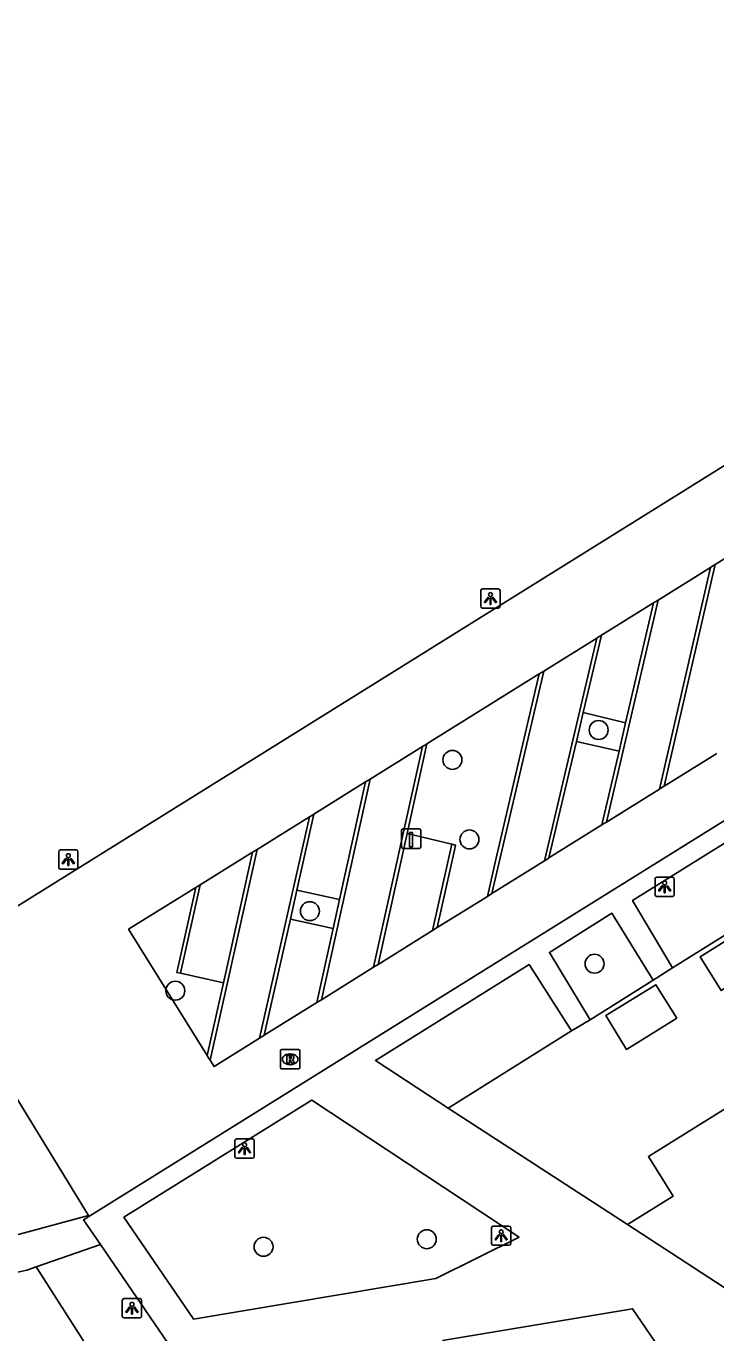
# Model space of a CAD drawing. Extents: x 155275 to 156263, y 382654 to 383635.
# Drawn here: x 155405.1 to 155440.7, y 383001 to 383068.4 of the extents above; entities that cross this region are included whole.
import ezdxf

# ---------------------------------------------------------------- set-up
doc = ezdxf.new("R2010")
doc.units = 0
for name, color, linetype in [('IMGEO_Boom', 7, 'Continuous'), ('IMGEO_Groenvoorziening', 7, 'Continuous'), ('IMGEO_Laadpaal', 7, 'Continuous'), ('IMGEO_Lichtpunt', 7, 'Continuous'), ('IMGEO_Pand', 7, 'Continuous'), ('IMGEO_Parkeervlak_halfverhard', 7, 'Continuous'), ('IMGEO_Parkeervlak_open', 7, 'Continuous'), ('IMGEO_Rijbaan_lokaal_halfverhard', 7, 'Continuous'), ('IMGEO_Rioolput', 7, 'Continuous'), ('IMGEO_Voetpad_halfverhard', 7, 'Continuous'), ('IMGEO_Voetpad_open', 7, 'Continuous')]:
    doc.layers.add(name, color=color, linetype=linetype)

msp = doc.modelspace()

# ---------------------------------------------------------------- linework, layer by layer
at = {"layer": 'IMGEO_Boom'}
for centre in [(155434.683, 383032.093), (155427.135, 383030.55), (155428.014, 383026.448), (155419.781, 383022.744), (155434.47, 383020.033), (155412.838, 383018.64), (155417.39, 383005.426), (155425.812, 383005.814)]:
    msp.add_circle(centre, 0.489, dxfattribs=at)
at = {"layer": 'IMGEO_Groenvoorziening'}
for points in [[(155438.501, 383019.821), (155446.037, 383024.535)], [(155434.252, 383017.137), (155437.499, 383019.188)], [(155426.921, 383012.585), (155433.289, 383016.564)], [(155405.665, 383004.391), (155426.03, 382972.515), (155450.141, 382938.572), (155450.906, 382935.259), (155448.856, 382932.565), (155446.663, 382930.282)]]:
    msp.add_lwpolyline(points, dxfattribs=at)
at = {"layer": 'IMGEO_Laadpaal'}
for p, q in [((155424.508, 383026.902), (155424.508, 383026.061)), ((155424.508, 383026.902), (155424.508, 383026.061)), ((155425.424, 383026.986), (155424.583, 383026.986)), ((155425.424, 383026.986), (155424.583, 383026.986)), ((155425.508, 383026.07), (155425.508, 383026.911)), ((155425.508, 383026.07), (155425.508, 383026.911)), ((155424.592, 383025.986), (155425.433, 383025.986)), ((155424.592, 383025.986), (155425.433, 383025.986))]:
    msp.add_line(p, q, dxfattribs=at)
msp.add_lwpolyline([(155424.923, 383026.799), (155425.083, 383026.799), (155425.083, 383026.066), (155424.923, 383026.066), (155424.923, 383026.799)], dxfattribs=at)
for centre, start, end in [((155424.586, 383026.908), 92.4484, 184.28452), ((155424.586, 383026.908), 92.4484, 184.28452), ((155425.43, 383026.908), 2.4484, 94.28452), ((155425.43, 383026.908), 2.4484, 94.28452), ((155424.586, 383026.064), 182.4484, 274.28452), ((155424.586, 383026.064), 182.4484, 274.28452), ((155425.43, 383026.064), 272.4484, 4.28452), ((155425.43, 383026.064), 272.4484, 4.28452)]:
    msp.add_arc(centre, 0.0779, start, end, dxfattribs=at)
at = {"layer": 'IMGEO_Lichtpunt'}
for p, q in [((155428.601, 383039.284), (155428.601, 383038.477)), ((155428.601, 383039.284), (155428.601, 383038.477)), ((155429.503, 383039.379), (155428.695, 383039.379)), ((155429.503, 383039.379), (155428.695, 383039.379)), ((155429.597, 383038.477), (155429.597, 383039.284)), ((155429.597, 383038.477), (155429.597, 383039.284)), ((155428.695, 383038.383), (155429.503, 383038.383)), ((155428.695, 383038.383), (155429.503, 383038.383)), ((155407.722, 383025.908), (155406.914, 383025.908)), ((155407.722, 383025.908), (155406.914, 383025.908)), ((155406.82, 383025.813), (155406.82, 383025.006)), ((155406.82, 383025.813), (155406.82, 383025.006)), ((155407.816, 383025.006), (155407.816, 383025.813)), ((155407.816, 383025.006), (155407.816, 383025.813)), ((155406.914, 383024.912), (155407.722, 383024.912)), ((155406.914, 383024.912), (155407.722, 383024.912)), ((155437.59, 383024.404), (155437.59, 383023.597)), ((155437.59, 383024.404), (155437.59, 383023.597)), ((155438.492, 383024.499), (155437.684, 383024.499)), ((155438.492, 383024.499), (155437.684, 383024.499)), ((155438.586, 383023.597), (155438.586, 383024.404)), ((155438.586, 383023.597), (155438.586, 383024.404)), ((155437.684, 383023.503), (155438.492, 383023.503)), ((155437.684, 383023.503), (155438.492, 383023.503)), ((155415.914, 383010.895), (155415.914, 383010.088)), ((155415.914, 383010.895), (155415.914, 383010.088)), ((155416.816, 383010.99), (155416.008, 383010.99)), ((155416.816, 383010.99), (155416.008, 383010.99)), ((155416.91, 383010.088), (155416.91, 383010.895)), ((155416.91, 383010.088), (155416.91, 383010.895)), ((155416.008, 383009.994), (155416.816, 383009.994)), ((155416.008, 383009.994), (155416.816, 383009.994)), ((155429.153, 383006.402), (155429.153, 383005.595)), ((155429.153, 383006.402), (155429.153, 383005.595)), ((155430.055, 383006.497), (155429.247, 383006.497)), ((155430.055, 383006.497), (155429.247, 383006.497)), ((155430.149, 383005.595), (155430.149, 383006.402)), ((155430.149, 383005.595), (155430.149, 383006.402)), ((155429.247, 383005.501), (155430.055, 383005.501)), ((155429.247, 383005.501), (155430.055, 383005.501)), ((155410.104, 383002.658), (155410.104, 383001.851)), ((155410.104, 383002.658), (155410.104, 383001.851)), ((155411.006, 383002.753), (155410.198, 383002.753)), ((155411.006, 383002.753), (155410.198, 383002.753)), ((155411.1, 383001.851), (155411.1, 383002.658)), ((155411.1, 383001.851), (155411.1, 383002.658)), ((155410.198, 383001.757), (155411.006, 383001.757)), ((155410.198, 383001.757), (155411.006, 383001.757))]:
    msp.add_line(p, q, dxfattribs=at)
for points in [[(155428.975, 383038.948), (155429.014, 383038.92), (155428.826, 383038.658), (155428.788, 383038.685), (155428.975, 383038.948)], [(155429.077, 383038.9), (155429.124, 383038.9), (155429.124, 383038.578), (155429.077, 383038.578), (155429.077, 383038.9)], [(155429.187, 383038.92), (155429.225, 383038.947), (155429.412, 383038.685), (155429.373, 383038.657), (155429.187, 383038.92)], [(155407.194, 383025.477), (155407.233, 383025.449), (155407.045, 383025.187), (155407.007, 383025.214), (155407.194, 383025.477)], [(155407.296, 383025.429), (155407.343, 383025.429), (155407.343, 383025.107), (155407.296, 383025.107), (155407.296, 383025.429)], [(155407.406, 383025.449), (155407.444, 383025.476), (155407.631, 383025.214), (155407.592, 383025.186), (155407.406, 383025.449)], [(155437.964, 383024.068), (155438.003, 383024.04), (155437.815, 383023.778), (155437.777, 383023.805), (155437.964, 383024.068)], [(155438.066, 383024.02), (155438.113, 383024.02), (155438.113, 383023.698), (155438.066, 383023.698), (155438.066, 383024.02)], [(155438.176, 383024.04), (155438.214, 383024.067), (155438.401, 383023.805), (155438.362, 383023.777), (155438.176, 383024.04)], [(155416.288, 383010.559), (155416.327, 383010.531), (155416.139, 383010.269), (155416.101, 383010.296), (155416.288, 383010.559)], [(155416.39, 383010.511), (155416.437, 383010.511), (155416.437, 383010.189), (155416.39, 383010.189), (155416.39, 383010.511)], [(155416.5, 383010.531), (155416.538, 383010.558), (155416.725, 383010.296), (155416.686, 383010.268), (155416.5, 383010.531)], [(155429.527, 383006.066), (155429.566, 383006.038), (155429.378, 383005.776), (155429.34, 383005.803), (155429.527, 383006.066)], [(155429.629, 383006.018), (155429.676, 383006.018), (155429.676, 383005.696), (155429.629, 383005.696), (155429.629, 383006.018)], [(155429.739, 383006.038), (155429.777, 383006.065), (155429.964, 383005.803), (155429.925, 383005.775), (155429.739, 383006.038)], [(155410.478, 383002.322), (155410.517, 383002.294), (155410.329, 383002.032), (155410.291, 383002.059), (155410.478, 383002.322)], [(155410.69, 383002.294), (155410.728, 383002.321), (155410.915, 383002.059), (155410.876, 383002.031), (155410.69, 383002.294)], [(155410.58, 383002.274), (155410.627, 383002.274), (155410.627, 383001.952), (155410.58, 383001.952), (155410.58, 383002.274)]]:
    msp.add_lwpolyline(points, dxfattribs=at)
for centre in [(155429.1, 383039.082), (155407.319, 383025.611), (155438.089, 383024.202), (155416.413, 383010.693), (155429.652, 383006.2), (155410.603, 383002.456)]:
    msp.add_circle(centre, 0.0994, dxfattribs=at)
for centre, start, end in [((155428.695, 383039.284), 90, 180), ((155428.695, 383039.284), 90, 180), ((155429.503, 383039.284), 0, 90), ((155429.503, 383039.284), 0, 90), ((155428.695, 383038.477), 180, 270), ((155428.695, 383038.477), 180, 270), ((155429.503, 383038.477), 270, 0), ((155429.503, 383038.477), 270, 360), ((155406.914, 383025.813), 90, 180), ((155406.914, 383025.813), 90, 180), ((155407.722, 383025.813), 0, 90), ((155407.722, 383025.813), 0, 90), ((155406.914, 383025.006), 180, 270), ((155406.914, 383025.006), 180, 270), ((155407.722, 383025.006), 270, 0), ((155407.722, 383025.006), 270, 360), ((155437.684, 383024.404), 90, 180), ((155437.684, 383024.404), 90, 180), ((155438.492, 383024.404), 0, 90), ((155438.492, 383024.404), 0, 90), ((155437.684, 383023.597), 180, 270), ((155437.684, 383023.597), 180, 270), ((155438.492, 383023.597), 270, 0), ((155438.492, 383023.597), 270, 360), ((155416.008, 383010.895), 90, 180), ((155416.008, 383010.895), 90, 180), ((155416.816, 383010.895), 0, 90), ((155416.816, 383010.895), 0, 90), ((155416.008, 383010.088), 180, 270), ((155416.008, 383010.088), 180, 270), ((155416.816, 383010.088), 270, 0), ((155416.816, 383010.088), 270, 360), ((155429.247, 383006.402), 90, 180), ((155429.247, 383006.402), 90, 180), ((155430.055, 383006.402), 0, 90), ((155430.055, 383006.402), 0, 90), ((155429.247, 383005.595), 180, 270), ((155429.247, 383005.595), 180, 270), ((155430.055, 383005.595), 270, 0), ((155430.055, 383005.595), 270, 360), ((155410.198, 383002.658), 90, 180), ((155410.198, 383002.658), 90, 180), ((155411.006, 383002.658), 0, 90), ((155411.006, 383002.658), 0, 90), ((155410.198, 383001.851), 180, 270), ((155410.198, 383001.851), 180, 270), ((155411.006, 383001.851), 270, 0), ((155411.006, 383001.851), 270, 360)]:
    msp.add_arc(centre, 0.0946, start, end, dxfattribs=at)
at = {"layer": 'IMGEO_Pand'}
for points in [[(155443.568, 383020.25), (155441, 383018.646), (155439.919, 383020.382), (155442.486, 383021.982)], [(155438.724, 383017.221), (155436.121, 383015.613), (155435.048, 383017.353), (155437.639, 383018.951), (155438.724, 383017.221)], [(155436.175, 383006.569), (155438.523, 383008.032), (155437.249, 383010.076), (155441.735, 383012.872), (155442.371, 383011.852)], [(155447.806, 383003.135), (155444.556, 383001.109), (155436.175, 383006.569)], [(155426.622, 383000.594), (155436.437, 383002.224), (155438.739, 382998.854)]]:
    msp.add_lwpolyline(points, dxfattribs=at)
at = {"layer": 'IMGEO_Parkeervlak_halfverhard'}
for points in [[(155436.073, 383032.469), (155433.886, 383033)], [(155433.535, 383031.506), (155435.733, 383031.002)], [(155424.8, 383026.761), (155427.107, 383026.198)], [(155421.316, 383023.346), (155419.11, 383023.826)], [(155418.775, 383022.335), (155420.987, 383021.856)], [(155415.318, 383019.049), (155413.109, 383019.541)]]:
    msp.add_lwpolyline(points, dxfattribs=at)
at = {"layer": 'IMGEO_Parkeervlak_open'}
for points in [[(155440.447, 383040.483), (155437.82, 383029.043)], [(155438.06, 383029.193), (155440.686, 383040.632)], [(155435.09, 383027.342), (155437.745, 383038.802)], [(155437.505, 383038.653), (155436.073, 383032.469)], [(155434.583, 383036.835), (155431.88, 383025.342)], [(155433.886, 383033), (155434.824, 383036.985)], [(155428.939, 383023.509), (155429.381, 383025.408), (155431.614, 383034.988)], [(155429.179, 383023.659), (155431.854, 383035.137)], [(155433.886, 383033), (155433.535, 383031.506)], [(155435.733, 383031.002), (155436.073, 383032.469)], [(155425.824, 383031.386), (155424.8, 383026.761)], [(155432.12, 383025.492), (155433.535, 383031.506)], [(155425.587, 383031.238), (155423.065, 383019.849)], [(155435.733, 383031.002), (155434.85, 383027.192)], [(155420.377, 383018.174), (155422.895, 383029.564)], [(155422.658, 383029.416), (155421.316, 383023.346)], [(155419.754, 383027.61), (155417.19, 383016.188)], [(155419.11, 383023.826), (155419.993, 383027.758)], [(155423.303, 383019.997), (155424.8, 383026.761)], [(155414.632, 383015.052), (155417.058, 383025.933)], [(155427.107, 383026.198), (155426.113, 383021.748)], [(155427.107, 383026.198), (155427.302, 383026.15), (155427.243, 383025.886), (155426.351, 383021.897)], [(155416.82, 383025.785), (155415.437, 383019.581), (155415.318, 383019.049)], [(155413.109, 383019.541), (155412.913, 383019.585), (155413.032, 383020.117), (155413.889, 383023.962)], [(155414.127, 383024.11), (155413.109, 383019.541)], [(155419.11, 383023.826), (155418.775, 383022.335)], [(155420.987, 383021.856), (155421.316, 383023.346)], [(155417.429, 383016.337), (155418.775, 383022.335)], [(155420.987, 383021.856), (155420.14, 383018.026)], [(155414.481, 383015.294), (155415.318, 383019.049)]]:
    msp.add_lwpolyline(points, dxfattribs=at)
at = {"layer": 'IMGEO_Rijbaan_lokaal_halfverhard'}
for points in [[(155408.35, 383007.036), (155400.265, 383020.256), (155497.695, 383080.985)], [(155505.376, 383067.393), (155425.36, 383017.563), (155408.379, 383006.989)], [(155443.412, 383042.327), (155440.686, 383040.632)], [(155440.447, 383040.483), (155437.745, 383038.802)], [(155440.686, 383040.632), (155440.566, 383040.557), (155440.447, 383040.483)], [(155437.745, 383038.802), (155437.625, 383038.727), (155437.505, 383038.653)], [(155437.505, 383038.653), (155434.824, 383036.985)], [(155434.583, 383036.835), (155431.854, 383035.137)], [(155434.824, 383036.985), (155434.704, 383036.91), (155434.583, 383036.835)], [(155431.614, 383034.988), (155425.824, 383031.386)], [(155431.854, 383035.137), (155431.614, 383034.988)], [(155425.824, 383031.386), (155425.705, 383031.312), (155425.587, 383031.238)], [(155425.587, 383031.238), (155422.895, 383029.564)], [(155438.06, 383029.193), (155440.775, 383030.884)], [(155422.658, 383029.416), (155419.993, 383027.758)], [(155422.895, 383029.564), (155422.776, 383029.49), (155422.658, 383029.416)], [(155435.09, 383027.342), (155437.82, 383029.043)], [(155437.82, 383029.043), (155437.94, 383029.118), (155438.06, 383029.193)], [(155419.754, 383027.61), (155417.058, 383025.933)], [(155419.993, 383027.758), (155419.874, 383027.684), (155419.754, 383027.61)], [(155434.85, 383027.192), (155434.97, 383027.267), (155435.09, 383027.342)], [(155432.12, 383025.492), (155434.85, 383027.192)], [(155417.058, 383025.933), (155416.939, 383025.859), (155416.82, 383025.785)], [(155416.82, 383025.785), (155414.127, 383024.11)], [(155429.179, 383023.659), (155431.88, 383025.342)], [(155431.88, 383025.342), (155432, 383025.417), (155432.12, 383025.492)], [(155413.889, 383023.962), (155410.429, 383021.809), (155414.481, 383015.294)], [(155414.127, 383024.11), (155414.008, 383024.036), (155413.889, 383023.962)], [(155426.351, 383021.897), (155428.939, 383023.509)], [(155428.939, 383023.509), (155429.179, 383023.659)], [(155426.113, 383021.748), (155426.351, 383021.897)], [(155423.303, 383019.997), (155426.113, 383021.748)], [(155420.377, 383018.174), (155423.065, 383019.849)], [(155423.065, 383019.849), (155423.184, 383019.923), (155423.303, 383019.997)], [(155417.429, 383016.337), (155420.14, 383018.026)], [(155420.14, 383018.026), (155420.258, 383018.1), (155420.377, 383018.174)], [(155414.632, 383015.052), (155414.837, 383014.722), (155417.19, 383016.188)], [(155417.19, 383016.188), (155417.31, 383016.262), (155417.429, 383016.337)], [(155414.481, 383015.294), (155414.557, 383015.173), (155414.632, 383015.052)], [(155408.35, 383007.036), (155408.379, 383006.989)]]:
    msp.add_lwpolyline(points, dxfattribs=at)
at = {"layer": 'IMGEO_Rioolput'}
for p, q in [((155418.264, 383014.677), (155418.264, 383015.529)), ((155418.339, 383015.603), (155419.191, 383015.603)), ((155418.752, 383015.383), (155418.777, 383015.383)), ((155419.265, 383015.529), (155419.265, 383014.677)), ((155419.191, 383014.603), (155418.339, 383014.603)), ((155418.775, 383014.823), (155418.75, 383014.823))]:
    msp.add_line(p, q, dxfattribs=at)
for points in [[(155418.264, 383014.677), (155418.264, 383015.529)], [(155418.339, 383015.603), (155419.191, 383015.603)], [(155418.853, 383015.301), (155418.601, 383015.303), (155418.601, 383014.903)], [(155418.779, 383015.222), (155418.725, 383015.222), (155418.725, 383015.141)], [(155418.725, 383015.141), (155418.777, 383015.141)], [(155419.265, 383015.529), (155419.265, 383014.677)], [(155419.191, 383014.603), (155418.339, 383014.603)], [(155418.601, 383014.903), (155418.725, 383014.903), (155418.725, 383015.065), (155418.736, 383015.065)], [(155418.783, 383015.036), (155418.854, 383014.903), (155418.994, 383014.903), (155418.929, 383015.029)]]:
    msp.add_lwpolyline(points, dxfattribs=at)
for centre, radius, start, end in [((155418.341, 383015.527), 0.0765, 91.55205, 178.44795), ((155418.341, 383015.527), 0.0765, 91.55205, 178.44795), ((155418.761, 383015.33), 0.19, 274.7715, 282.96867), ((155418.785, 383015.126), 0.0964, 77.00612, 93.18647), ((155418.799, 383015.183), 0.0378, 276.66336, 79.67722), ((155418.852, 383015.191), 0.109, 350.36119, 89.41601), ((155418.85, 383015.191), 0.112, 277.58423, 350.98172), ((155419.189, 383015.527), 0.0765, 1.55205, 88.44795), ((155419.189, 383015.527), 0.0765, 1.55205, 88.44795), ((155418.341, 383014.679), 0.0765, 181.55205, 268.44795), ((155418.341, 383014.679), 0.0765, 181.55205, 268.44795), ((155418.735, 383015.012), 0.0533, 26.02933, 88.69889), ((155418.834, 383014.976), 0.108, 29.51342, 73.79051), ((155419.189, 383014.679), 0.0765, 271.55205, 358.44795), ((155419.189, 383014.679), 0.0765, 271.55205, 358.44795)]:
    msp.add_arc(centre, radius, start, end, dxfattribs=at)
for centre, major_axis, ratio, start_param, end_param in [((155418.751, 383015.103), (-0.387, 0.002), 0.722429, 4.712389, 7.853982), ((155418.776, 383015.103), (-0.39, 0.002), 0.717154, 1.570796, 4.712389)]:
    msp.add_ellipse(centre, major_axis=major_axis, ratio=ratio, start_param=start_param, end_param=end_param, dxfattribs=at)
at = {"layer": 'IMGEO_Voetpad_halfverhard'}
for points in [[(155404.616, 383006.033), (155408.35, 383007.036)], [(155408.98, 383005.536), (155405.665, 383004.391)], [(155403.114, 383003.775), (155405.168, 383004.22), (155405.665, 383004.391)]]:
    msp.add_lwpolyline(points, dxfattribs=at)
at = {"layer": 'IMGEO_Voetpad_open'}
for points in [[(155438.501, 383019.821), (155436.429, 383023.299), (155443.859, 383027.925), (155446.037, 383024.535)], [(155434.252, 383017.137), (155432.138, 383020.615), (155435.355, 383022.639), (155437.499, 383019.188)], [(155426.921, 383012.585), (155423.167, 383015.036), (155426.005, 383016.803), (155431.094, 383019.992), (155433.289, 383016.564)], [(155437.499, 383019.188), (155438.501, 383019.821)], [(155433.289, 383016.564), (155434.252, 383017.137)], [(155430.588, 383005.927), (155426.274, 383003.786), (155413.78, 383001.686), (155413.759, 383001.717), (155410.185, 383006.951), (155419.844, 383012.966), (155419.882, 383012.99), (155430.588, 383005.927)], [(155436.175, 383006.569), (155426.921, 383012.585)], [(155408.379, 383006.989), (155408.104, 383006.818), (155408.98, 383005.536)], [(155408.98, 383005.536), (155416.626, 382994.342), (155463.155, 382926.228)]]:
    msp.add_lwpolyline(points, dxfattribs=at)

doc.saveas('drawing.dxf')
